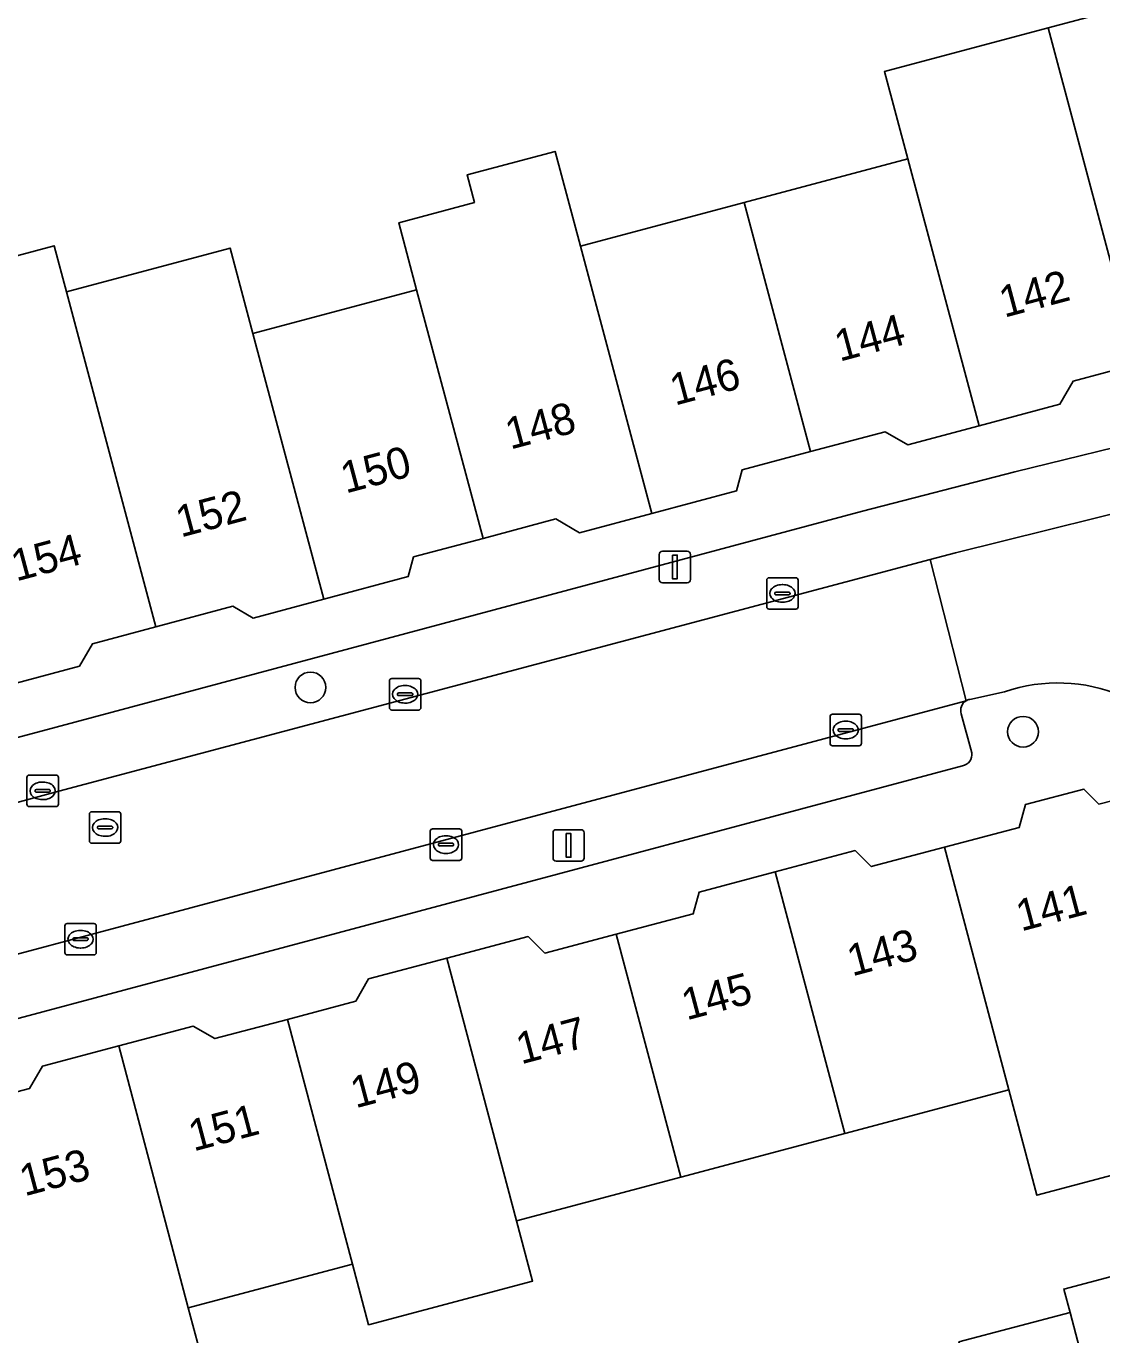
# Model space of a CAD drawing. Extents: x 162542 to 163147, y 380779 to 381521.
# Drawn here: x 162637.43 to 162671.64, y 381006.95 to 381048.55 of the extents above; entities that cross this region are included whole.
import ezdxf

# ---------------------------------------------------------------- set-up
doc = ezdxf.new("R2010")
doc.units = 0
for name, color, linetype in [('IMGEO_Boom', 7, 'Continuous'), ('IMGEO_Erf', 7, 'Continuous'), ('IMGEO_Kolk', 7, 'Continuous'), ('IMGEO_Lichtmast', 7, 'Continuous'), ('IMGEO_Pand', 7, 'Continuous'), ('IMGEO_Pand_nummerreeks', 7, 'Continuous'), ('IMGEO_Parkeervlak_open', 7, 'Continuous'), ('IMGEO_Rijbaan_lokaal_open', 7, 'Continuous'), ('IMGEO_Rioolput', 7, 'Continuous'), ('IMGEO_Voetpad_open', 7, 'Continuous')]:
    doc.layers.add(name, color=color, linetype=linetype)

msp = doc.modelspace()

# ---------------------------------------------------------------- linework, layer by layer
at = {"layer": 'IMGEO_Boom'}
for centre in [(162646.473, 381027.53), (162669.132, 381026.121)]:
    msp.add_circle(centre, 0.489, dxfattribs=at)
at = {"layer": 'IMGEO_Erf'}
for points in [[(162636.375, 381041.05), (162638.325, 381041.57), (162638.716, 381040.106), (162643.921, 381041.495), (162644.646, 381038.778), (162649.85, 381040.166), (162649.28, 381042.303), (162651.689, 381042.946), (162651.454, 381043.824), (162654.252, 381044.57), (162655.056, 381041.555), (162660.261, 381042.943), (162665.465, 381044.331), (162664.725, 381047.108), (162669.929, 381048.496), (162675.134, 381049.884)], [(162667.093, 381006.732), (162670.626, 381007.662), (162670.428, 381008.407), (162675.768, 381009.823), (162674.058, 381016.161), (162673.838, 381016.103), (162674.727, 381012.755), (162669.574, 381011.386), (162668.684, 381014.735), (162663.465, 381013.35), (162658.246, 381011.964), (162653.027, 381010.579), (162653.537, 381008.66), (162648.319, 381007.273), (162647.808, 381009.194), (162642.589, 381007.809), (162643.099, 381005.885)]]:
    msp.add_lwpolyline(points, dxfattribs=at)
at = {"layer": 'IMGEO_Kolk'}
for p, q in [((162661.056, 381031.018), (162661.908, 381031.018)), ((162660.981, 381030.092), (162660.981, 381030.944)), ((162661.283, 381030.561), (162661.681, 381030.561)), ((162661.469, 381030.798), (162661.494, 381030.798)), ((162661.982, 381030.944), (162661.982, 381030.092)), ((162661.24, 381030.512), (162661.24, 381030.524)), ((162661.678, 381030.475), (162661.28, 381030.475)), ((162661.492, 381030.238), (162661.467, 381030.238)), ((162661.724, 381030.524), (162661.724, 381030.512)), ((162661.908, 381030.018), (162661.056, 381030.018)), ((162648.983, 381026.886), (162648.983, 381027.738)), ((162649.058, 381027.812), (162649.91, 381027.812)), ((162649.984, 381027.738), (162649.984, 381026.886)), ((162649.242, 381027.306), (162649.242, 381027.318)), ((162649.68, 381027.269), (162649.282, 381027.269)), ((162649.285, 381027.355), (162649.683, 381027.355)), ((162649.471, 381027.592), (162649.496, 381027.592)), ((162649.726, 381027.318), (162649.726, 381027.306)), ((162649.91, 381026.812), (162649.058, 381026.812)), ((162649.494, 381027.032), (162649.469, 381027.032)), ((162662.994, 381025.75), (162662.994, 381026.602)), ((162663.069, 381026.676), (162663.921, 381026.676)), ((162663.482, 381026.456), (162663.507, 381026.456)), ((162663.995, 381026.602), (162663.995, 381025.75)), ((162663.253, 381026.17), (162663.253, 381026.182)), ((162663.691, 381026.133), (162663.293, 381026.133)), ((162663.296, 381026.219), (162663.694, 381026.219)), ((162663.737, 381026.182), (162663.737, 381026.17)), ((162663.921, 381025.676), (162663.069, 381025.676)), ((162663.505, 381025.896), (162663.48, 381025.896)), ((162637.532, 381024.743), (162638.384, 381024.743)), ((162637.457, 381023.817), (162637.457, 381024.669)), ((162637.945, 381024.523), (162637.97, 381024.523)), ((162638.458, 381024.669), (162638.458, 381023.817)), ((162637.716, 381024.237), (162637.716, 381024.249)), ((162638.154, 381024.2), (162637.756, 381024.2)), ((162637.759, 381024.286), (162638.157, 381024.286)), ((162637.968, 381023.963), (162637.943, 381023.963)), ((162638.2, 381024.249), (162638.2, 381024.237)), ((162638.384, 381023.743), (162637.532, 381023.743)), ((162650.283, 381022.107), (162650.283, 381022.959)), ((162650.358, 381023.033), (162651.21, 381023.033)), ((162650.771, 381022.813), (162650.796, 381022.813)), ((162651.284, 381022.959), (162651.284, 381022.107)), ((162650.542, 381022.527), (162650.542, 381022.539)), ((162650.98, 381022.49), (162650.582, 381022.49)), ((162650.585, 381022.576), (162650.983, 381022.576)), ((162650.794, 381022.253), (162650.769, 381022.253)), ((162651.026, 381022.539), (162651.026, 381022.527)), ((162651.21, 381022.033), (162650.358, 381022.033)), ((162638.662, 381019.1), (162638.662, 381019.952)), ((162638.737, 381020.026), (162639.589, 381020.026)), ((162639.15, 381019.806), (162639.175, 381019.806)), ((162639.663, 381019.952), (162639.663, 381019.1)), ((162638.921, 381019.52), (162638.921, 381019.532)), ((162639.359, 381019.483), (162638.961, 381019.483)), ((162638.964, 381019.569), (162639.362, 381019.569)), ((162639.405, 381019.532), (162639.405, 381019.52)), ((162639.589, 381019.026), (162638.737, 381019.026)), ((162639.173, 381019.246), (162639.148, 381019.246))]:
    msp.add_line(p, q, dxfattribs=at)
for points in [[(162661.056, 381031.018), (162661.908, 381031.018)], [(162660.981, 381030.092), (162660.981, 381030.944)], [(162661.982, 381030.944), (162661.982, 381030.092)], [(162661.908, 381030.018), (162661.056, 381030.018)], [(162648.983, 381026.886), (162648.983, 381027.738)], [(162649.058, 381027.812), (162649.91, 381027.812)], [(162649.984, 381027.738), (162649.984, 381026.886)], [(162649.91, 381026.812), (162649.058, 381026.812)], [(162662.994, 381025.75), (162662.994, 381026.602)], [(162663.069, 381026.676), (162663.921, 381026.676)], [(162663.995, 381026.602), (162663.995, 381025.75)], [(162663.921, 381025.676), (162663.069, 381025.676)], [(162637.532, 381024.743), (162638.384, 381024.743)], [(162637.457, 381023.817), (162637.457, 381024.669)], [(162638.458, 381024.669), (162638.458, 381023.817)], [(162638.384, 381023.743), (162637.532, 381023.743)], [(162650.283, 381022.107), (162650.283, 381022.959)], [(162650.358, 381023.033), (162651.21, 381023.033)], [(162651.284, 381022.959), (162651.284, 381022.107)], [(162651.21, 381022.033), (162650.358, 381022.033)], [(162638.662, 381019.1), (162638.662, 381019.952)], [(162638.737, 381020.026), (162639.589, 381020.026)], [(162639.663, 381019.952), (162639.663, 381019.1)], [(162639.589, 381019.026), (162638.737, 381019.026)]]:
    msp.add_lwpolyline(points, dxfattribs=at)
for centre, radius, start, end in [((162661.058, 381030.942), 0.0765, 91.552, 178.448), ((162661.058, 381030.942), 0.0765, 91.552, 178.448), ((162661.906, 381030.942), 0.0765, 1.552, 88.448), ((162661.906, 381030.942), 0.0765, 1.552, 88.448), ((162661.28, 381030.521), 0.0403, 85.8775, 175.7526), ((162661.685, 381030.523), 0.0386, 1.7309, 96.639), ((162661.277, 381030.511), 0.0366, 178.938, 274.7102), ((162661.681, 381030.518), 0.043, 264.8664, 352.4533), ((162661.058, 381030.094), 0.0765, 181.552, 268.448), ((162661.058, 381030.094), 0.0765, 181.552, 268.448), ((162661.906, 381030.094), 0.0765, 271.552, 358.448), ((162661.906, 381030.094), 0.0765, 271.552, 358.448), ((162649.06, 381027.736), 0.0765, 91.552, 178.448), ((162649.06, 381027.736), 0.0765, 91.552, 178.448), ((162649.908, 381027.736), 0.0765, 1.552, 88.448), ((162649.908, 381027.736), 0.0765, 1.552, 88.448), ((162649.282, 381027.315), 0.0403, 85.8775, 175.7526), ((162649.279, 381027.305), 0.0366, 178.938, 274.7102), ((162649.683, 381027.312), 0.043, 264.8664, 352.4533), ((162649.687, 381027.317), 0.0386, 1.7309, 96.639), ((162649.06, 381026.888), 0.0765, 181.552, 268.448), ((162649.06, 381026.888), 0.0765, 181.552, 268.448), ((162649.908, 381026.888), 0.0765, 271.552, 358.448), ((162649.908, 381026.888), 0.0765, 271.552, 358.448), ((162663.071, 381026.6), 0.0765, 91.552, 178.448), ((162663.071, 381026.6), 0.0765, 91.552, 178.448), ((162663.919, 381026.6), 0.0765, 1.552, 88.448), ((162663.919, 381026.6), 0.0765, 1.552, 88.448), ((162663.293, 381026.179), 0.0403, 85.8775, 175.7526), ((162663.29, 381026.169), 0.0366, 178.938, 274.7102), ((162663.694, 381026.176), 0.043, 264.8664, 352.4533), ((162663.698, 381026.181), 0.0386, 1.7309, 96.639), ((162663.071, 381025.752), 0.0765, 181.552, 268.448), ((162663.071, 381025.752), 0.0765, 181.552, 268.448), ((162663.919, 381025.752), 0.0765, 271.552, 358.448), ((162663.919, 381025.752), 0.0765, 271.552, 358.448), ((162637.534, 381024.667), 0.0765, 91.552, 178.448), ((162637.534, 381024.667), 0.0765, 91.552, 178.448), ((162638.382, 381024.667), 0.0765, 1.552, 88.448), ((162638.382, 381024.667), 0.0765, 1.552, 88.448), ((162637.756, 381024.246), 0.0403, 85.8775, 175.7526), ((162637.753, 381024.236), 0.0366, 178.938, 274.7102), ((162638.157, 381024.243), 0.043, 264.8664, 352.4533), ((162638.161, 381024.248), 0.0386, 1.7309, 96.639), ((162637.534, 381023.819), 0.0765, 181.552, 268.448), ((162637.534, 381023.819), 0.0765, 181.552, 268.448), ((162638.382, 381023.819), 0.0765, 271.552, 358.448), ((162638.382, 381023.819), 0.0765, 271.552, 358.448), ((162650.36, 381022.957), 0.0765, 91.552, 178.448), ((162650.36, 381022.957), 0.0765, 91.552, 178.448), ((162651.208, 381022.957), 0.0765, 1.552, 88.448), ((162651.208, 381022.957), 0.0765, 1.552, 88.448), ((162650.582, 381022.536), 0.0403, 85.8775, 175.7526), ((162650.579, 381022.526), 0.0366, 178.938, 274.7102), ((162650.983, 381022.533), 0.043, 264.8664, 352.4533), ((162650.987, 381022.538), 0.0386, 1.7309, 96.639), ((162650.36, 381022.109), 0.0765, 181.552, 268.448), ((162650.36, 381022.109), 0.0765, 181.552, 268.448), ((162651.208, 381022.109), 0.0765, 271.552, 358.448), ((162651.208, 381022.109), 0.0765, 271.552, 358.448), ((162638.739, 381019.95), 0.0765, 91.552, 178.448), ((162638.739, 381019.95), 0.0765, 91.552, 178.448), ((162639.587, 381019.95), 0.0765, 1.552, 88.448), ((162639.587, 381019.95), 0.0765, 1.552, 88.448), ((162638.961, 381019.529), 0.0403, 85.8775, 175.7526), ((162638.958, 381019.519), 0.0366, 178.938, 274.7102), ((162639.362, 381019.526), 0.043, 264.8664, 352.4533), ((162639.366, 381019.531), 0.0386, 1.7309, 96.639), ((162638.739, 381019.102), 0.0765, 181.552, 268.448), ((162638.739, 381019.102), 0.0765, 181.552, 268.448), ((162639.587, 381019.102), 0.0765, 271.552, 358.448), ((162639.587, 381019.102), 0.0765, 271.552, 358.448)]:
    msp.add_arc(centre, radius, start, end, dxfattribs=at)
for centre, major_axis, ratio, start_param, end_param in [((162661.468, 381030.518), (-0.387, 0.002), 0.722429, 4.712389, 7.853982), ((162661.493, 381030.518), (-0.39, 0.002), 0.717154, 1.570796, 4.712389), ((162649.47, 381027.312), (-0.387, 0.002), 0.722429, 4.712389, 7.853982), ((162649.495, 381027.312), (-0.39, 0.002), 0.717154, 1.570796, 4.712389), ((162663.481, 381026.176), (-0.387, 0.002), 0.722429, 4.712389, 7.853982), ((162663.506, 381026.176), (-0.39, 0.002), 0.717154, 1.570796, 4.712389), ((162637.944, 381024.243), (-0.387, 0.002), 0.722429, 4.712389, 7.853982), ((162637.969, 381024.243), (-0.39, 0.002), 0.717154, 1.570796, 4.712389), ((162650.77, 381022.533), (-0.387, 0.002), 0.722429, 4.712389, 7.853982), ((162650.795, 381022.533), (-0.39, 0.002), 0.717154, 1.570796, 4.712389), ((162639.149, 381019.526), (-0.387, 0.002), 0.722429, 4.712389, 7.853982), ((162639.174, 381019.526), (-0.39, 0.002), 0.717154, 1.570796, 4.712389)]:
    msp.add_ellipse(centre, major_axis=major_axis, ratio=ratio, start_param=start_param, end_param=end_param, dxfattribs=at)
at = {"layer": 'IMGEO_Lichtmast'}
for p, q in [((162657.664, 381031.86), (162658.454, 381031.86)), ((162658.454, 381031.86), (162657.664, 381031.86)), ((162657.564, 381030.96), (162657.564, 381031.76)), ((162657.564, 381031.76), (162657.564, 381030.96)), ((162658.554, 381031.76), (162658.554, 381030.96)), ((162658.554, 381030.96), (162658.554, 381031.76)), ((162658.454, 381030.86), (162657.664, 381030.86)), ((162657.664, 381030.86), (162658.454, 381030.86)), ((162654.186, 381022.108), (162654.186, 381022.908)), ((162654.186, 381022.908), (162654.186, 381022.108)), ((162654.286, 381023.008), (162655.076, 381023.008)), ((162655.076, 381023.008), (162654.286, 381023.008)), ((162655.176, 381022.908), (162655.176, 381022.108)), ((162655.176, 381022.108), (162655.176, 381022.908)), ((162655.076, 381022.008), (162654.286, 381022.008)), ((162654.286, 381022.008), (162655.076, 381022.008))]:
    msp.add_line(p, q, dxfattribs=at)
for points in [[(162657.984, 381031.735), (162658.134, 381031.735), (162658.134, 381030.985), (162657.984, 381030.985), (162657.984, 381031.735)], [(162654.606, 381022.883), (162654.756, 381022.883), (162654.756, 381022.133), (162654.606, 381022.133), (162654.606, 381022.883)]]:
    msp.add_lwpolyline(points, dxfattribs=at)
for centre, start, end in [((162657.664, 381031.76), 90, 180), ((162657.664, 381031.76), 90, 180), ((162658.454, 381031.76), 0, 90), ((162658.454, 381031.76), 360, 90), ((162657.664, 381030.96), 180, 270), ((162657.664, 381030.96), 180, 270), ((162658.454, 381030.96), 270, 0), ((162658.454, 381030.96), 270, 0), ((162654.286, 381022.908), 90, 180), ((162654.286, 381022.908), 90, 180), ((162655.076, 381022.908), 0, 90), ((162655.076, 381022.908), 360, 90), ((162654.286, 381022.108), 180, 270), ((162654.286, 381022.108), 180, 270), ((162655.076, 381022.108), 270, 0), ((162655.076, 381022.108), 270, 0)]:
    msp.add_arc(centre, 0.1, start, end, dxfattribs=at)
at = {"layer": 'IMGEO_Pand'}
for points in [[(162672.784, 381037.815), (162675.155, 381038.447), (162675.863, 381038.037), (162678.138, 381038.644), (162675.134, 381049.884), (162669.929, 381048.496)], [(162667.732, 381035.85), (162670.302, 381036.535), (162670.724, 381037.265), (162672.784, 381037.815), (162669.929, 381048.496), (162664.725, 381047.108), (162665.465, 381044.331)], [(162649.85, 381040.166), (162651.962, 381032.267), (162654.277, 381032.885), (162655.033, 381032.447), (162657.327, 381033.059), (162655.056, 381041.555), (162654.252, 381044.57), (162651.454, 381043.824), (162651.689, 381042.946), (162649.28, 381042.303)], [(162662.377, 381035.025), (162664.75, 381035.658), (162665.464, 381035.245), (162667.732, 381035.85), (162665.465, 381044.331), (162660.261, 381042.943)], [(162662.377, 381035.025), (162660.261, 381042.943), (162655.056, 381041.555), (162657.327, 381033.059), (162660.016, 381033.776), (162660.196, 381034.443)], [(162634.236, 381036.002), (162636.507, 381027.504), (162639.125, 381028.202), (162639.542, 381028.921), (162641.56, 381029.46), (162638.716, 381040.106), (162638.325, 381041.57), (162636.375, 381041.05), (162636.765, 381039.586), (162633.511, 381038.718)], [(162641.56, 381029.46), (162644.001, 381030.111), (162644.65, 381029.735), (162646.902, 381030.336), (162644.646, 381038.778), (162643.921, 381041.495), (162638.716, 381040.106)], [(162649.85, 381040.166), (162644.646, 381038.778), (162646.902, 381030.336), (162649.583, 381031.051), (162649.752, 381031.678), (162651.962, 381032.267)], [(162671.993, 381023.941), (162671.544, 381023.822), (162671.068, 381024.3), (162669.205, 381023.805), (162669.009, 381023.082), (162666.634, 381022.452), (162668.684, 381014.735), (162669.574, 381011.386), (162674.727, 381012.755), (162673.838, 381016.103), (162674.058, 381016.161)], [(162663.465, 381013.35), (162668.684, 381014.735), (162666.634, 381022.452), (162664.305, 381021.834), (162663.797, 381022.344), (162661.254, 381021.669)], [(162658.246, 381011.964), (162663.465, 381013.35), (162661.254, 381021.669), (162658.833, 381021.027), (162658.647, 381020.338), (162656.194, 381019.687)], [(162658.246, 381011.964), (162656.194, 381019.687), (162653.924, 381019.084), (162653.401, 381019.61), (162650.81, 381018.922), (162653.027, 381010.579)], [(162650.81, 381018.922), (162648.323, 381018.262), (162647.912, 381017.555), (162645.739, 381016.978), (162647.808, 381009.194), (162648.319, 381007.273), (162653.537, 381008.66), (162653.027, 381010.579)], [(162642.589, 381007.809), (162647.808, 381009.194), (162645.739, 381016.978), (162643.433, 381016.366), (162642.747, 381016.764), (162640.376, 381016.134)], [(162642.589, 381007.809), (162640.376, 381016.134), (162637.949, 381015.49), (162637.54, 381014.785), (162635.152, 381014.151), (162636.435, 381009.319), (162637.214, 381006.382), (162637.724, 381004.46), (162643.099, 381005.885)], [(162675.768, 381009.823), (162670.428, 381008.407), (162670.626, 381007.662), (162671.282, 381005.188), (162676.622, 381006.605)], [(162670.626, 381007.662), (162667.093, 381006.732), (162667.703, 381004.417), (162667.747, 381004.25), (162671.282, 381005.188)]]:
    msp.add_lwpolyline(points, close=True, dxfattribs=at)
at = {"layer": 'IMGEO_Parkeervlak_open'}
for points in [[(162698.432, 381040.302), (162697.991, 381041.797), (162683.151, 381037.884), (162668.873, 381034.385), (162664.028, 381033.135), (162637.793, 381026.108), (162631.837, 381024.525), (162626.922, 381023.193), (162624.071, 381022.435)], [(162623.906, 381020.294), (162638.471, 381024.229), (162666.18, 381031.599), (162666.98, 381031.812), (162681.847, 381035.492), (162682.492, 381035.652), (162698.943, 381040.013)], [(162667.32, 381027.104), (162609.111, 381011.573)], [(162667.501, 381025.452), (162667.168, 381026.692)], [(162610.375, 381009.848), (162667.206, 381025.04)]]:
    msp.add_lwpolyline(points, dxfattribs=at)
for centre, radius, start, end in [((162667.496, 381026.805), 0.347, 120.496, 199.0027), ((162667.146, 381025.394), 0.359, 279.5542, 9.239)]:
    msp.add_arc(centre, radius, start, end, dxfattribs=at)
at = {"layer": 'IMGEO_Rijbaan_lokaal_open'}
for points in [[(162681.351, 381031.232), (162682.873, 381031.59), (162681.847, 381035.492), (162666.98, 381031.812), (162666.18, 381031.599), (162667.32, 381027.104)], [(162667.441, 381027.148), (162668.539, 381027.385)]]:
    msp.add_lwpolyline(points, dxfattribs=at)
msp.add_lwpolyline([(162667.32, 381027.104), (162666.18, 381031.599), (162638.471, 381024.229), (162623.906, 381020.294), (162620.26, 381019.35), (162607.909, 381016.029), (162607.31, 381015.893), (162607.467, 381015.323), (162608.513, 381011.414), (162609.084, 381011.566), (162609.111, 381011.573)], close=True, dxfattribs=at)
for centre, radius, start, end in [((162670.242, 381022.488), 5.185, 25.4385, 109.1753), ((162667.488, 381026.829), 0.322, 98.4638, 121.5024)]:
    msp.add_arc(centre, radius, start, end, dxfattribs=at)
at = {"layer": 'IMGEO_Rioolput'}
for p, q in [((162639.443, 381022.651), (162639.443, 381023.503)), ((162639.518, 381023.577), (162640.37, 381023.577)), ((162640.444, 381023.503), (162640.444, 381022.651)), ((162639.702, 381023.071), (162639.702, 381023.083)), ((162639.745, 381023.12), (162640.143, 381023.12)), ((162639.931, 381023.357), (162639.956, 381023.357)), ((162640.186, 381023.083), (162640.186, 381023.071)), ((162640.14, 381023.034), (162639.742, 381023.034)), ((162639.954, 381022.797), (162639.929, 381022.797)), ((162640.37, 381022.577), (162639.518, 381022.577))]:
    msp.add_line(p, q, dxfattribs=at)
for points in [[(162639.443, 381022.651), (162639.443, 381023.503)], [(162639.518, 381023.577), (162640.37, 381023.577)], [(162640.444, 381023.503), (162640.444, 381022.651)], [(162640.37, 381022.577), (162639.518, 381022.577)]]:
    msp.add_lwpolyline(points, dxfattribs=at)
for centre, radius, start, end in [((162639.52, 381023.501), 0.0765, 91.552, 178.448), ((162639.52, 381023.501), 0.0765, 91.552, 178.448), ((162640.368, 381023.501), 0.0765, 1.552, 88.448), ((162640.368, 381023.501), 0.0765, 1.552, 88.448), ((162639.742, 381023.08), 0.0403, 85.8775, 175.7526), ((162639.739, 381023.07), 0.0366, 178.938, 274.7102), ((162640.143, 381023.077), 0.043, 264.8664, 352.4533), ((162640.147, 381023.082), 0.0386, 1.7309, 96.639), ((162639.52, 381022.653), 0.0765, 181.552, 268.448), ((162639.52, 381022.653), 0.0765, 181.552, 268.448), ((162640.368, 381022.653), 0.0765, 271.552, 358.448), ((162640.368, 381022.653), 0.0765, 271.552, 358.448)]:
    msp.add_arc(centre, radius, start, end, dxfattribs=at)
for centre, major_axis, ratio, start_param, end_param in [((162639.93, 381023.077), (-0.387, 0.002), 0.722429, 4.712389, 7.853982), ((162639.955, 381023.077), (-0.39, 0.002), 0.717154, 1.570796, 4.712389)]:
    msp.add_ellipse(centre, major_axis=major_axis, ratio=ratio, start_param=start_param, end_param=end_param, dxfattribs=at)
at = {"layer": 'IMGEO_Voetpad_open'}
for points in [[(162624.071, 381022.435), (162626.922, 381023.193), (162626.618, 381024.354), (162631.527, 381025.688), (162631.837, 381024.525), (162637.793, 381026.108), (162664.028, 381033.135), (162668.873, 381034.385), (162683.151, 381037.884), (162697.991, 381041.797), (162698.432, 381040.302)], [(162672.784, 381037.815), (162670.724, 381037.265), (162670.302, 381036.535), (162667.732, 381035.85), (162665.464, 381035.245), (162664.75, 381035.658), (162662.377, 381035.025), (162660.196, 381034.443), (162660.016, 381033.776), (162657.327, 381033.059), (162655.033, 381032.447), (162654.277, 381032.885), (162651.962, 381032.267), (162649.752, 381031.678), (162649.583, 381031.051), (162646.902, 381030.336), (162644.65, 381029.735), (162644.001, 381030.111), (162641.56, 381029.46), (162639.542, 381028.921), (162639.125, 381028.202), (162636.507, 381027.504)], [(162668.539, 381027.385), (162667.441, 381027.148)], [(162667.168, 381026.692), (162667.501, 381025.452)], [(162667.206, 381025.04), (162610.375, 381009.848)], [(162635.152, 381014.151), (162637.54, 381014.785), (162637.949, 381015.49), (162640.376, 381016.134), (162642.747, 381016.764), (162643.433, 381016.366), (162645.739, 381016.978), (162647.912, 381017.555), (162648.323, 381018.262), (162650.81, 381018.922), (162653.401, 381019.61), (162653.924, 381019.084), (162656.194, 381019.687), (162658.647, 381020.338), (162658.833, 381021.027), (162661.254, 381021.669), (162663.797, 381022.344), (162664.305, 381021.834), (162666.634, 381022.452), (162669.009, 381023.082), (162669.205, 381023.805), (162671.068, 381024.3), (162671.544, 381023.822), (162671.993, 381023.941)]]:
    msp.add_lwpolyline(points, dxfattribs=at)
for centre, radius, start, end in [((162670.242, 381022.488), 5.185, 25.4385, 109.1753), ((162667.496, 381026.805), 0.347, 120.496, 199.0027), ((162667.488, 381026.829), 0.322, 98.4638, 121.5024), ((162667.146, 381025.394), 0.359, 279.5542, 9.239)]:
    msp.add_arc(centre, radius, start, end, dxfattribs=at)

# ---------------------------------------------------------------- texts
at = {"layer": 'IMGEO_Pand_nummerreeks'}
for s, rotation, p in [('142', 14.9385, (162668.534, 381039.278)), ('144', 14.9385, (162663.299, 381037.881)), ('146', 14.9385, (162658.062, 381036.484)), ('148', 14.9385, (162652.829, 381035.087)), ('150', 14.9385, (162647.593, 381033.69)), ('152', 14.9385, (162642.35, 381032.292)), ('154', 14.9385, (162637.115, 381030.895)), ('141', 14.8797, (162669.07, 381019.77)), ('143', 14.8817, (162663.696, 381018.342)), ('145', 14.8817, (162658.433, 381016.944)), ('147', 14.8817, (162653.17, 381015.545)), ('149', 14.8817, (162647.907, 381014.147)), ('151', 14.8817, (162642.755, 381012.777)), ('153', 14.8817, (162637.381, 381011.35))]:
    msp.add_text(s, height=1, rotation=rotation, dxfattribs=at).set_placement(p)

doc.saveas('drawing.dxf')
